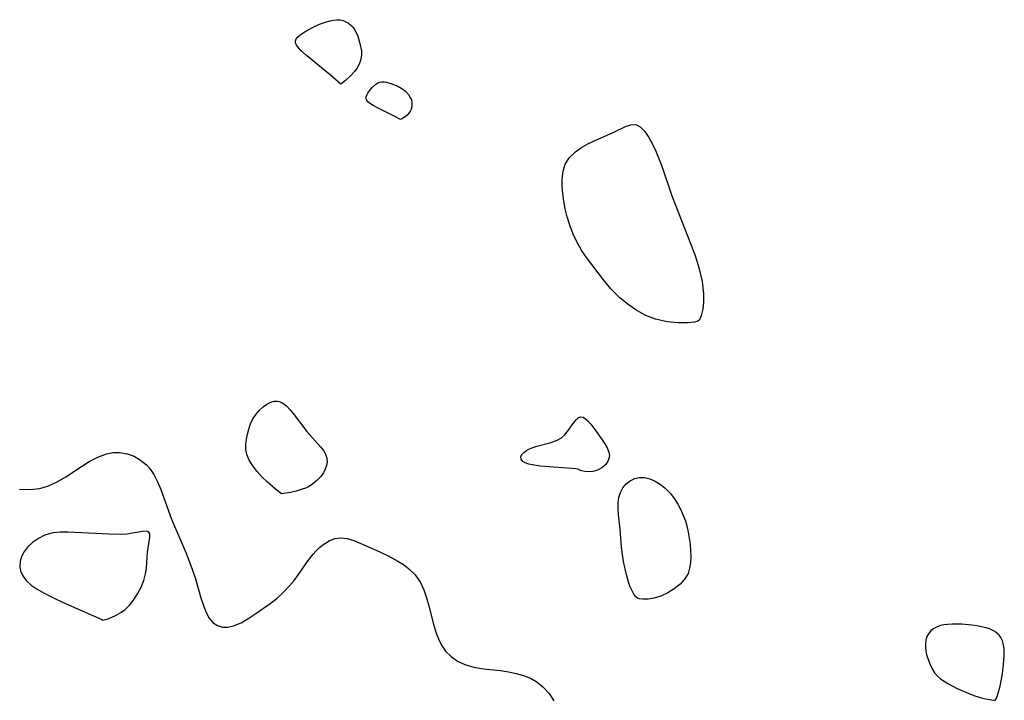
# Model space of a CAD drawing. Header units: metres. Extents: x 1073367 to 1082519, y 1569854 to 1574957.
# Tile 321 of 656: x 1076464 to 1076630, y 1573153 to 1573267. Entities that reach past the tile are written whole.
import ezdxf

# ---------------------------------------------------------------- set-up
doc = ezdxf.new("R2010")
doc.units = ezdxf.units.M
doc.layers.add('CGG_CurvaNivelLidar_v1', color=253, linetype='Continuous', lineweight=30)

msp = doc.modelspace()

# ---------------------------------------------------------------- linework, layer by layer
at = {"layer": 'CGG_CurvaNivelLidar_v1'}
for p, q in [((1076514.8967, 1573266.2518, 68.5), (1076516.0888, 1573266.6925, 68.5)), ((1076516.0888, 1573266.6925, 68.5), (1076516.6747, 1573266.8563, 68.5)), ((1076516.6747, 1573266.8563, 68.5), (1076517.2543, 1573266.9724, 68.5)), ((1076517.2543, 1573266.9724, 68.5), (1076517.8226, 1573267.0264, 68.5)), ((1076517.8226, 1573267.0264, 68.5), (1076518.3733, 1573266.9988, 68.5)), ((1076518.3733, 1573266.9988, 68.5), (1076518.8664, 1573266.8837, 68.5)), ((1076518.8664, 1573266.8837, 68.5), (1076519.3346, 1573266.6908, 68.5)), ((1076519.3346, 1573266.6908, 68.5), (1076519.7732, 1573266.4314, 68.5)), ((1076519.7732, 1573266.4314, 68.5), (1076520.1752, 1573266.1122, 68.5)), ((1076511.6443, 1573264.4886, 68.5), (1076512.6022, 1573265.1148, 68.5)), ((1076512.6022, 1573265.1148, 68.5), (1076513.713, 1573265.7088, 68.5)), ((1076513.713, 1573265.7088, 68.5), (1076514.8967, 1573266.2518, 68.5)), ((1076520.1752, 1573266.1122, 68.5), (1076520.5311, 1573265.736, 68.5)), ((1076520.5311, 1573265.736, 68.5), (1076520.8474, 1573265.281, 68.5)), ((1076520.8474, 1573265.281, 68.5), (1076521.1122, 1573264.7779, 68.5)), ((1076521.1122, 1573264.7779, 68.5), (1076521.3358, 1573264.2399, 68.5)), ((1076510.8448, 1573263.4811, 68.5), (1076510.9859, 1573263.8288, 68.5)), ((1076510.8792, 1573263.0941, 68.5), (1076510.8448, 1573263.4811, 68.5)), ((1076511.0712, 1573262.6927, 68.5), (1076510.8792, 1573263.0941, 68.5)), ((1076510.9859, 1573263.8288, 68.5), (1076511.2647, 1573264.1637, 68.5)), ((1076511.2647, 1573264.1637, 68.5), (1076511.6443, 1573264.4886, 68.5)), ((1076521.3358, 1573264.2399, 68.5), (1076521.6974, 1573263.0514, 68.5)), ((1076511.3801, 1573262.2807, 68.5), (1076511.0712, 1573262.6927, 68.5)), ((1076511.7744, 1573261.8607, 68.5), (1076511.3801, 1573262.2807, 68.5)), ((1076512.7297, 1573261.0032, 68.5), (1076511.7744, 1573261.8607, 68.5)), ((1076521.6974, 1573263.0514, 68.5), (1076521.9327, 1573261.7777, 68.5)), ((1076521.9327, 1573261.7777, 68.5), (1076521.9542, 1573261.1059, 68.5)), ((1076516.7193, 1573257.7278, 68.5), (1076512.7297, 1573261.0032, 68.5)), ((1076521.8498, 1573260.3815, 68.5), (1076521.603, 1573259.6452, 68.5)), ((1076521.9542, 1573261.1059, 68.5), (1076521.8498, 1573260.3815, 68.5)), ((1076520.76, 1573258.3159, 68.5), (1076520.2422, 1573257.7274, 68.5)), ((1076521.2293, 1573258.9603, 68.5), (1076520.76, 1573258.3159, 68.5)), ((1076521.603, 1573259.6452, 68.5), (1076521.2293, 1573258.9603, 68.5)), ((1076518.5, 1573256.1938, 68.5), (1076516.7193, 1573257.7278, 68.5)), ((1076519.242, 1573256.7814, 68.5), (1076518.5, 1573256.1938, 68.5)), ((1076520.2422, 1573257.7274, 68.5), (1076519.242, 1573256.7814, 68.5)), ((1076524.6999, 1573256.3922, 68.5), (1076525.0541, 1573256.5318, 68.5)), ((1076525.0541, 1573256.5318, 68.5), (1076525.4031, 1573256.5864, 68.5)), ((1076525.4031, 1573256.5864, 68.5), (1076525.7682, 1573256.5806, 68.5)), ((1076525.7682, 1573256.5806, 68.5), (1076526.1445, 1573256.5289, 68.5)), ((1076526.1445, 1573256.5289, 68.5), (1076526.9148, 1573256.3277, 68.5)), ((1076523.0258, 1573254.6818, 68.5), (1076523.2382, 1573255.0087, 68.5)), ((1076523.2382, 1573255.0087, 68.5), (1076523.7589, 1573255.6413, 68.5)), ((1076523.7589, 1573255.6413, 68.5), (1076524.3672, 1573256.1851, 68.5)), ((1076524.3672, 1573256.1851, 68.5), (1076524.6999, 1573256.3922, 68.5)), ((1076526.9148, 1573256.3277, 68.5), (1076528.0653, 1573255.8602, 68.5)), ((1076528.0653, 1573255.8602, 68.5), (1076528.7625, 1573255.4643, 68.5)), ((1076528.7625, 1573255.4643, 68.5), (1076529.3675, 1573255.0032, 68.5)), ((1076529.3675, 1573255.0032, 68.5), (1076529.8573, 1573254.4646, 68.5)), ((1076522.7555, 1573253.7474, 68.5), (1076522.7625, 1573254.0436, 68.5)), ((1076522.8558, 1573253.4857, 68.5), (1076522.7555, 1573253.7474, 68.5)), ((1076522.7625, 1573254.0436, 68.5), (1076522.8612, 1573254.3577, 68.5)), ((1076523.044, 1573253.2434, 68.5), (1076522.8558, 1573253.4857, 68.5)), ((1076522.8612, 1573254.3577, 68.5), (1076523.0258, 1573254.6818, 68.5)), ((1076523.2982, 1573253.016, 68.5), (1076523.044, 1573253.2434, 68.5)), ((1076529.8573, 1573254.4646, 68.5), (1076530.2145, 1573253.8589, 68.5)), ((1076530.2145, 1573253.8589, 68.5), (1076530.3442, 1573253.5355, 68.5)), ((1076530.3442, 1573253.5355, 68.5), (1076530.4293, 1573253.118, 68.5)), ((1076523.9399, 1573252.592, 68.5), (1076523.2982, 1573253.016, 68.5)), ((1076524.7365, 1573252.168, 68.5), (1076523.9399, 1573252.592, 68.5)), ((1076527.6936, 1573250.7094, 68.5), (1076524.7365, 1573252.168, 68.5)), ((1076530.1761, 1573251.7303, 68.5), (1076529.9272, 1573251.3172, 68.5)), ((1076530.3444, 1573252.1865, 68.5), (1076530.1761, 1573251.7303, 68.5)), ((1076530.4292, 1573252.6586, 68.5), (1076530.3444, 1573252.1865, 68.5)), ((1076530.4293, 1573253.118, 68.5), (1076530.4292, 1573252.6586, 68.5)), ((1076528.5, 1573250.2731, 68.5), (1076527.6936, 1573250.7094, 68.5)), ((1076528.7549, 1573250.3689, 68.5), (1076528.5, 1573250.2731, 68.5)), ((1076529.0169, 1573250.5161, 68.5), (1076528.7549, 1573250.3689, 68.5)), ((1076529.3227, 1573250.7245, 68.5), (1076529.0169, 1573250.5161, 68.5)), ((1076529.6379, 1573250.992, 68.5), (1076529.3227, 1573250.7245, 68.5)), ((1076529.9272, 1573251.3172, 68.5), (1076529.6379, 1573250.992, 68.5)), ((1076564.2775, 1573248.0476, 68.5), (1076566.3371, 1573249.0705, 68.5)), ((1076566.3371, 1573249.0705, 68.5), (1076567.2293, 1573249.3847, 68.5)), ((1076567.2293, 1573249.3847, 68.5), (1076568.0518, 1573249.4001, 68.5)), ((1076568.0518, 1573249.4001, 68.5), (1076568.8291, 1573249.0024, 68.5)), ((1076568.8291, 1573249.0024, 68.5), (1076569.5594, 1573248.2481, 68.5)), ((1076569.5594, 1573248.2481, 68.5), (1076570.253, 1573247.2234, 68.5)), ((1076560.119, 1573246.2154, 68.5), (1076561.3506, 1573246.8102, 68.5)), ((1076561.3506, 1573246.8102, 68.5), (1076564.2775, 1573248.0476, 68.5)), ((1076570.253, 1573247.2234, 68.5), (1076570.9175, 1573245.996, 68.5)), ((1076557.9462, 1573244.8261, 68.5), (1076558.9423, 1573245.536, 68.5)), ((1076558.9423, 1573245.536, 68.5), (1076560.119, 1573246.2154, 68.5)), ((1076570.9175, 1573245.996, 68.5), (1076571.4121, 1573244.9451, 68.5)), ((1076571.4121, 1573244.9451, 68.5), (1076571.8877, 1573243.8218, 68.5)), ((1076556.2095, 1573242.7587, 68.5), (1076556.9352, 1573243.8637, 68.5)), ((1076556.9352, 1573243.8637, 68.5), (1076557.9462, 1573244.8261, 68.5)), ((1076571.8877, 1573243.8218, 68.5), (1076572.4187, 1573242.4278, 68.5)), ((1076555.7167, 1573240.2757, 68.5), (1076555.851, 1573241.5825, 68.5)), ((1076555.851, 1573241.5825, 68.5), (1076556.2095, 1573242.7587, 68.5)), ((1076572.4187, 1573242.4278, 68.5), (1076574.1442, 1573237.4447, 68.5)), ((1076555.7087, 1573239.0773, 68.5), (1076555.7167, 1573240.2757, 68.5)), ((1076555.7838, 1573237.8181, 68.5), (1076555.7087, 1573239.0773, 68.5)), ((1076555.9457, 1573236.5185, 68.5), (1076555.7838, 1573237.8181, 68.5)), ((1076574.1442, 1573237.4447, 68.5), (1076574.7166, 1573235.8725, 68.5)), ((1076556.1925, 1573235.2264, 68.5), (1076555.9457, 1573236.5185, 68.5)), ((1076556.5193, 1573233.9257, 68.5), (1076556.1925, 1573235.2264, 68.5)), ((1076574.7166, 1573235.8725, 68.5), (1076577.2895, 1573229.4245, 68.5)), ((1076556.9651, 1573232.4951, 68.5), (1076556.5193, 1573233.9257, 68.5)), ((1076557.5334, 1573231.0083, 68.5), (1076556.9651, 1573232.4951, 68.5)), ((1076558.2048, 1573229.5653, 68.5), (1076557.5334, 1573231.0083, 68.5)), ((1076558.9889, 1573228.1885, 68.5), (1076558.2048, 1573229.5653, 68.5)), ((1076577.2895, 1573229.4245, 68.5), (1076578.0433, 1573227.3989, 68.5)), ((1076559.7594, 1573227.0643, 68.5), (1076558.9889, 1573228.1885, 68.5)), ((1076562.6114, 1573223.3203, 68.5), (1076559.7594, 1573227.0643, 68.5)), ((1076578.0433, 1573227.3989, 68.5), (1076578.7214, 1573225.1782, 68.5)), ((1076578.7214, 1573225.1782, 68.5), (1076579.1985, 1573223.005, 68.5)), ((1076563.8804, 1573221.8073, 68.5), (1076562.6114, 1573223.3203, 68.5)), ((1076565.4081, 1573220.2867, 68.5), (1076563.8804, 1573221.8073, 68.5)), ((1076579.1985, 1573223.005, 68.5), (1076579.4365, 1573220.9658, 68.5)), ((1076566.7673, 1573219.163, 68.5), (1076565.4081, 1573220.2867, 68.5)), ((1076579.4365, 1573220.9658, 68.5), (1076579.4522, 1573219.5727, 68.5)), ((1076568.235, 1573218.1608, 68.5), (1076566.7673, 1573219.163, 68.5)), ((1076579.4522, 1573219.5727, 68.5), (1076579.3375, 1573218.377, 68.5)), ((1076569.78, 1573217.3281, 68.5), (1076568.235, 1573218.1608, 68.5)), ((1076571.3685, 1573216.7061, 68.5), (1076569.78, 1573217.3281, 68.5)), ((1076579.0755, 1573217.2794, 68.5), (1076578.7681, 1573216.5903, 68.5)), ((1076579.3375, 1573218.377, 68.5), (1076579.0755, 1573217.2794, 68.5)), ((1076573.3627, 1573216.243, 68.5), (1076571.3685, 1573216.7061, 68.5)), ((1076575.2178, 1573216.0619, 68.5), (1076573.3627, 1573216.243, 68.5)), ((1076576.7854, 1573216.0738, 68.5), (1076575.2178, 1573216.0619, 68.5)), ((1076577.9185, 1573216.1944, 68.5), (1076576.7854, 1573216.0738, 68.5)), ((1076578.3504, 1573216.2914, 68.5), (1076577.9185, 1573216.1944, 68.5)), ((1076578.5, 1573216.3802, 68.5), (1076578.3504, 1573216.2914, 68.5)), ((1076578.7681, 1573216.5903, 68.5), (1076578.5, 1573216.3802, 68.5)), ((1076504.8125, 1573201.4059, 68.5), (1076505.4087, 1573201.9749, 68.5)), ((1076505.4087, 1573201.9749, 68.5), (1076506.0396, 1573202.4382, 68.5)), ((1076506.0396, 1573202.4382, 68.5), (1076506.6983, 1573202.762, 68.5)), ((1076506.6983, 1573202.762, 68.5), (1076507.2677, 1573202.8982, 68.5)), ((1076507.2677, 1573202.8982, 68.5), (1076507.8337, 1573202.9003, 68.5)), ((1076507.8337, 1573202.9003, 68.5), (1076508.1091, 1573202.8475, 68.5)), ((1076508.1091, 1573202.8475, 68.5), (1076508.5529, 1573202.6732, 68.5)), ((1076508.5529, 1573202.6732, 68.5), (1076508.9466, 1573202.43, 68.5)), ((1076508.9466, 1573202.43, 68.5), (1076509.3278, 1573202.1228, 68.5)), ((1076509.3278, 1573202.1228, 68.5), (1076509.9095, 1573201.5353, 68.5)), ((1076503.7711, 1573200.038, 68.5), (1076504.2615, 1573200.7551, 68.5)), ((1076504.2615, 1573200.7551, 68.5), (1076504.8125, 1573201.4059, 68.5)), ((1076509.9095, 1573201.5353, 68.5), (1076510.4747, 1573200.8593, 68.5)), ((1076510.4747, 1573200.8593, 68.5), (1076512.7677, 1573197.8503, 68.5)), ((1076558.4286, 1573200.1658, 68.5), (1076558.7956, 1573200.3184, 68.5)), ((1076558.7956, 1573200.3184, 68.5), (1076559.2017, 1573200.2462, 68.5)), ((1076559.2017, 1573200.2462, 68.5), (1076559.6274, 1573199.9756, 68.5)), ((1076502.9934, 1573198.2369, 68.5), (1076503.1625, 1573198.7579, 68.5)), ((1076503.1625, 1573198.7579, 68.5), (1076503.3634, 1573199.2627, 68.5)), ((1076503.3634, 1573199.2627, 68.5), (1076503.7711, 1573200.038, 68.5)), ((1076556.553, 1573197.7614, 68.5), (1076557.7185, 1573199.3948, 68.5)), ((1076557.7185, 1573199.3948, 68.5), (1076558.073, 1573199.84, 68.5)), ((1076558.073, 1573199.84, 68.5), (1076558.4286, 1573200.1658, 68.5)), ((1076559.6274, 1573199.9756, 68.5), (1076560.0687, 1573199.5585, 68.5)), ((1076560.0687, 1573199.5585, 68.5), (1076560.5224, 1573199.0356, 68.5)), ((1076560.5224, 1573199.0356, 68.5), (1076561.4552, 1573197.7954, 68.5)), ((1076502.6131, 1573196.5317, 68.5), (1076502.7739, 1573197.392, 68.5)), ((1076502.7739, 1573197.392, 68.5), (1076502.9934, 1573198.2369, 68.5)), ((1076512.7677, 1573197.8503, 68.5), (1076515.0685, 1573195.2535, 68.5)), ((1076555.5544, 1573196.7801, 68.5), (1076556.0871, 1573197.2369, 68.5)), ((1076556.0871, 1573197.2369, 68.5), (1076556.553, 1573197.7614, 68.5)), ((1076561.4552, 1573197.7954, 68.5), (1076562.4025, 1573196.438, 68.5)), ((1076502.52, 1573194.8148, 68.5), (1076502.522, 1573195.6685, 68.5)), ((1076502.522, 1573195.6685, 68.5), (1076502.6131, 1573196.5317, 68.5)), ((1076515.0685, 1573195.2535, 68.5), (1076515.5456, 1573194.6277, 68.5)), ((1076550.7687, 1573195.1298, 68.5), (1076551.4501, 1573195.3459, 68.5)), ((1076551.4501, 1573195.3459, 68.5), (1076553.6085, 1573195.9191, 68.5)), ((1076553.6085, 1573195.9191, 68.5), (1076554.3049, 1573196.1474, 68.5)), ((1076554.3049, 1573196.1474, 68.5), (1076554.9602, 1573196.4268, 68.5)), ((1076554.9602, 1573196.4268, 68.5), (1076555.5544, 1573196.7801, 68.5)), ((1076562.4025, 1573196.438, 68.5), (1076562.851, 1573195.7475, 68.5)), ((1076562.851, 1573195.7475, 68.5), (1076563.2434, 1573195.0577, 68.5)), ((1076477.6193, 1573193.5211, 68.5), (1076479.0893, 1573194.068, 68.5)), ((1076479.0893, 1573194.068, 68.5), (1076480.1981, 1573194.2729, 68.5)), ((1076480.1981, 1573194.2729, 68.5), (1076481.3029, 1573194.2917, 68.5)), ((1076481.3029, 1573194.2917, 68.5), (1076482.5382, 1573194.0839, 68.5)), ((1076482.5382, 1573194.0839, 68.5), (1076483.7181, 1573193.6551, 68.5)), ((1076483.7181, 1573193.6551, 68.5), (1076484.8164, 1573193.0262, 68.5)), ((1076502.6808, 1573193.9337, 68.5), (1076502.52, 1573194.8148, 68.5)), ((1076503.0846, 1573192.9915, 68.5), (1076502.6808, 1573193.9337, 68.5)), ((1076515.5456, 1573194.6277, 68.5), (1076515.9199, 1573193.9977, 68.5)), ((1076515.9199, 1573193.9977, 68.5), (1076516.144, 1573193.356, 68.5)), ((1076548.7621, 1573193.5803, 68.5), (1076548.9034, 1573193.9355, 68.5)), ((1076548.8009, 1573193.1693, 68.5), (1076548.7621, 1573193.5803, 68.5)), ((1076548.9034, 1573193.9355, 68.5), (1076549.2466, 1573194.3195, 68.5)), ((1076549.2466, 1573194.3195, 68.5), (1076549.674, 1573194.6236, 68.5)), ((1076549.674, 1573194.6236, 68.5), (1076550.189, 1573194.8943, 68.5)), ((1076550.189, 1573194.8943, 68.5), (1076550.7687, 1573195.1298, 68.5)), ((1076563.2434, 1573195.0577, 68.5), (1076563.5405, 1573194.3713, 68.5)), ((1076563.6346, 1573193.6671, 68.5), (1076563.4444, 1573192.9575, 68.5)), ((1076563.5405, 1573194.3713, 68.5), (1076563.6346, 1573193.6671, 68.5)), ((1076472.235, 1573190.1925, 68.5), (1076474.8757, 1573191.9338, 68.5)), ((1076474.8757, 1573191.9338, 68.5), (1076476.1867, 1573192.7595, 68.5)), ((1076476.1867, 1573192.7595, 68.5), (1076477.6193, 1573193.5211, 68.5)), ((1076484.8164, 1573193.0262, 68.5), (1076485.8026, 1573192.2064, 68.5)), ((1076485.8026, 1573192.2064, 68.5), (1076486.3025, 1573191.6527, 68.5)), ((1076503.6872, 1573192.0292, 68.5), (1076503.0846, 1573192.9915, 68.5)), ((1076504.4285, 1573191.08, 68.5), (1076503.6872, 1573192.0292, 68.5)), ((1076516.0776, 1573192.1224, 68.5), (1076515.8652, 1573191.4987, 68.5)), ((1076516.1815, 1573192.7441, 68.5), (1076516.0776, 1573192.1224, 68.5)), ((1076516.144, 1573193.356, 68.5), (1076516.1815, 1573192.7441, 68.5)), ((1076549.0931, 1573192.7914, 68.5), (1076548.8009, 1573193.1693, 68.5)), ((1076549.4977, 1573192.5391, 68.5), (1076549.0931, 1573192.7914, 68.5)), ((1076550.0999, 1573192.3285, 68.5), (1076549.4977, 1573192.5391, 68.5)), ((1076550.9747, 1573192.1432, 68.5), (1076550.0999, 1573192.3285, 68.5)), ((1076552.0067, 1573192.0011, 68.5), (1076550.9747, 1573192.1432, 68.5)), ((1076554.2869, 1573191.8082, 68.5), (1076552.0067, 1573192.0011, 68.5)), ((1076563.0073, 1573192.2972, 68.5), (1076562.3852, 1573191.7359, 68.5)), ((1076563.4444, 1573192.9575, 68.5), (1076563.0073, 1573192.2972, 68.5)), ((1076486.3025, 1573191.6527, 68.5), (1076487.0391, 1573190.5783, 68.5)), ((1076487.0391, 1573190.5783, 68.5), (1076487.6634, 1573189.3712, 68.5)), ((1076505.2492, 1573190.1764, 68.5), (1076504.4285, 1573191.08, 68.5)), ((1076515.5441, 1573190.8684, 68.5), (1076515.0694, 1573190.2182, 68.5)), ((1076515.8652, 1573191.4987, 68.5), (1076515.5441, 1573190.8684, 68.5)), ((1076557.3347, 1573191.6219, 68.5), (1076554.2869, 1573191.8082, 68.5)), ((1076558.0131, 1573191.5622, 68.5), (1076557.3347, 1573191.6219, 68.5)), ((1076558.4057, 1573191.5051, 68.5), (1076558.0131, 1573191.5622, 68.5)), ((1076558.5, 1573191.4541, 68.5), (1076558.4057, 1573191.5051, 68.5)), ((1076558.6229, 1573191.3375, 68.5), (1076558.5, 1573191.4541, 68.5)), ((1076558.9752, 1573191.2057, 68.5), (1076558.6229, 1573191.3375, 68.5)), ((1076559.4986, 1573191.0914, 68.5), (1076558.9752, 1573191.2057, 68.5)), ((1076560.1365, 1573191.0364, 68.5), (1076559.4986, 1573191.0914, 68.5)), ((1076560.8327, 1573191.0856, 68.5), (1076560.1365, 1573191.0364, 68.5)), ((1076561.6397, 1573191.3197, 68.5), (1076560.8327, 1573191.0856, 68.5)), ((1076562.3852, 1573191.7359, 68.5), (1076561.6397, 1573191.3197, 68.5)), ((1076467.8682, 1573188.2415, 68.5), (1076469.3689, 1573188.6996, 68.5)), ((1076469.3689, 1573188.6996, 68.5), (1076470.822, 1573189.3736, 68.5)), ((1076470.822, 1573189.3736, 68.5), (1076472.235, 1573190.1925, 68.5)), ((1076487.6634, 1573189.3712, 68.5), (1076488.2136, 1573188.0672, 68.5)), ((1076506.0908, 1573189.3504, 68.5), (1076505.2492, 1573190.1764, 68.5)), ((1076507.5141, 1573188.1177, 68.5), (1076506.0908, 1573189.3504, 68.5)), ((1076513.8024, 1573189.023, 68.5), (1076513.0493, 1573188.5541, 68.5)), ((1076514.4708, 1573189.5833, 68.5), (1076513.8024, 1573189.023, 68.5)), ((1076515.0694, 1573190.2182, 68.5), (1076514.4708, 1573189.5833, 68.5)), ((1076565.9027, 1573188.3543, 68.5), (1076566.4676, 1573189.0074, 68.5)), ((1076566.4676, 1573189.0074, 68.5), (1076567.1362, 1573189.5374, 68.5)), ((1076567.1362, 1573189.5374, 68.5), (1076567.8817, 1573189.9193, 68.5)), ((1076567.8817, 1573189.9193, 68.5), (1076568.6846, 1573190.1147, 68.5)), ((1076568.6846, 1573190.1147, 68.5), (1076569.5426, 1573190.0889, 68.5)), ((1076569.5426, 1573190.0889, 68.5), (1076570.4208, 1573189.8711, 68.5)), ((1076570.4208, 1573189.8711, 68.5), (1076571.2968, 1573189.5001, 68.5)), ((1076571.2968, 1573189.5001, 68.5), (1076572.1484, 1573188.9999, 68.5)), ((1076572.1484, 1573188.9999, 68.5), (1076572.9516, 1573188.3813, 68.5)), ((1076464.4559, 1573188.1371, 68.5), (1076466.1831, 1573188.0522, 68.5)), ((1076466.1831, 1573188.0522, 68.5), (1076467.8682, 1573188.2415, 68.5)), ((1076488.2136, 1573188.0672, 68.5), (1076490.0443, 1573183.0816, 68.5)), ((1076508.5, 1573187.3544, 68.5), (1076507.5141, 1573188.1177, 68.5)), ((1076510.0029, 1573187.5954, 68.5), (1076508.5, 1573187.3544, 68.5)), ((1076510.9534, 1573187.8117, 68.5), (1076510.0029, 1573187.5954, 68.5)), ((1076511.9735, 1573188.111, 68.5), (1076510.9534, 1573187.8117, 68.5)), ((1076512.5216, 1573188.3129, 68.5), (1076511.9735, 1573188.111, 68.5)), ((1076513.0493, 1573188.5541, 68.5), (1076512.5216, 1573188.3129, 68.5)), ((1076565.2285, 1573186.7547, 68.5), (1076565.4777, 1573187.5914, 68.5)), ((1076565.4777, 1573187.5914, 68.5), (1076565.9027, 1573188.3543, 68.5)), ((1076572.9516, 1573188.3813, 68.5), (1076573.8822, 1573187.4161, 68.5)), ((1076573.8822, 1573187.4161, 68.5), (1076574.5351, 1573186.5542, 68.5)), ((1076565.0982, 1573184.8833, 68.5), (1076565.1133, 1573185.8448, 68.5)), ((1076565.1133, 1573185.8448, 68.5), (1076565.2285, 1573186.7547, 68.5)), ((1076574.5351, 1573186.5542, 68.5), (1076575.1255, 1573185.6252, 68.5)), ((1076575.1255, 1573185.6252, 68.5), (1076575.6517, 1573184.6439, 68.5)), ((1076565.1559, 1573183.8864, 68.5), (1076565.0982, 1573184.8833, 68.5)), ((1076565.4273, 1573181.4117, 68.5), (1076565.1559, 1573183.8864, 68.5)), ((1076575.6517, 1573184.6439, 68.5), (1076576.1054, 1573183.6191, 68.5)), ((1076490.0443, 1573183.0816, 68.5), (1076492.4105, 1573177.4931, 68.5)), ((1076576.1054, 1573183.6191, 68.5), (1076576.4005, 1573182.797, 68.5)), ((1076576.4005, 1573182.797, 68.5), (1076576.6472, 1573181.957, 68.5)), ((1076468.7322, 1573180.3883, 68.5), (1076467.6403, 1573179.8646, 68.5)), ((1076469.4363, 1573180.6156, 68.5), (1076468.7322, 1573180.3883, 68.5)), ((1076470.1695, 1573180.7744, 68.5), (1076469.4363, 1573180.6156, 68.5)), ((1076471.3683, 1573180.8936, 68.5), (1076470.1695, 1573180.7744, 68.5)), ((1076472.6072, 1573180.8988, 68.5), (1076471.3683, 1573180.8936, 68.5)), ((1076479.5149, 1573180.5757, 68.5), (1076472.6072, 1573180.8988, 68.5)), ((1076481.5467, 1573180.5408, 68.5), (1076479.5149, 1573180.5757, 68.5)), ((1076482.4911, 1573180.5928, 68.5), (1076481.5467, 1573180.5408, 68.5)), ((1076483.4815, 1573180.7285, 68.5), (1076482.4911, 1573180.5928, 68.5)), ((1076485.1376, 1573181.0442, 68.5), (1076483.4815, 1573180.7285, 68.5)), ((1076485.7505, 1573181.0946, 68.5), (1076485.1376, 1573181.0442, 68.5)), ((1076486.1661, 1573180.9754, 68.5), (1076485.7505, 1573181.0946, 68.5)), ((1076486.3529, 1573180.6187, 68.5), (1076486.1661, 1573180.9754, 68.5)), ((1076486.3591, 1573180.056, 68.5), (1076486.3529, 1573180.6187, 68.5)), ((1076565.6854, 1573178.3649, 68.5), (1076565.4273, 1573181.4117, 68.5)), ((1076576.6472, 1573181.957, 68.5), (1076576.8828, 1573180.9363, 68.5)), ((1076576.8828, 1573180.9363, 68.5), (1076577.0623, 1573179.9053, 68.5)), ((1076466.6627, 1573179.19, 68.5), (1076465.8246, 1573178.3942, 68.5)), ((1076467.6403, 1573179.8646, 68.5), (1076466.6627, 1573179.19, 68.5)), ((1076485.9685, 1573177.5479, 68.5), (1076486.3591, 1573180.056, 68.5)), ((1076514.9159, 1573178.3422, 68.5), (1076515.6078, 1573178.8863, 68.5)), ((1076515.6078, 1573178.8863, 68.5), (1076516.527, 1573179.4442, 68.5)), ((1076516.527, 1573179.4442, 68.5), (1076517.4742, 1573179.823, 68.5)), ((1076517.4742, 1573179.823, 68.5), (1076518.4368, 1573179.9838, 68.5)), ((1076518.4368, 1573179.9838, 68.5), (1076519.5502, 1573179.8698, 68.5)), ((1076519.5502, 1573179.8698, 68.5), (1076520.6823, 1573179.514, 68.5)), ((1076520.6823, 1573179.514, 68.5), (1076521.8485, 1573179.0119, 68.5)), ((1076521.8485, 1573179.0119, 68.5), (1076525.0223, 1573177.5795, 68.5)), ((1076577.0623, 1573179.9053, 68.5), (1076577.1913, 1573178.8717, 68.5)), ((1076577.1913, 1573178.8717, 68.5), (1076577.2701, 1573177.8429, 68.5)), ((1076465.1666, 1573177.4968, 68.5), (1076464.8105, 1573176.7395, 68.5)), ((1076465.8246, 1573178.3942, 68.5), (1076465.1666, 1573177.4968, 68.5)), ((1076485.8007, 1573174.867, 68.5), (1076485.9685, 1573177.5479, 68.5)), ((1076492.4105, 1573177.4931, 68.5), (1076493.0045, 1573176.0198, 68.5)), ((1076513.0194, 1573176.1603, 68.5), (1076513.8467, 1573177.2381, 68.5)), ((1076513.8467, 1573177.2381, 68.5), (1076514.2622, 1573177.7111, 68.5)), ((1076514.2622, 1573177.7111, 68.5), (1076514.9159, 1573178.3422, 68.5)), ((1076525.0223, 1573177.5795, 68.5), (1076526.5501, 1573176.8545, 68.5)), ((1076565.8261, 1573177.1833, 68.5), (1076565.6854, 1573178.3649, 68.5)), ((1076566.015, 1573175.9658, 68.5), (1076565.8261, 1573177.1833, 68.5)), ((1076577.2701, 1573177.8429, 68.5), (1076577.2938, 1573176.8271, 68.5)), ((1076464.5998, 1573175.9528, 68.5), (1076464.5433, 1573175.161, 68.5)), ((1076464.8105, 1573176.7395, 68.5), (1076464.5998, 1573175.9528, 68.5)), ((1076493.0045, 1573176.0198, 68.5), (1076493.5533, 1573174.5502, 68.5)), ((1076511.3649, 1573173.7955, 68.5), (1076513.0194, 1573176.1603, 68.5)), ((1076526.5501, 1573176.8545, 68.5), (1076528.0388, 1573176.06, 68.5)), ((1076528.0388, 1573176.06, 68.5), (1076528.9904, 1573175.4766, 68.5)), ((1076528.9904, 1573175.4766, 68.5), (1076529.8767, 1573174.822, 68.5)), ((1076566.2575, 1573174.7497, 68.5), (1076566.015, 1573175.9658, 68.5)), ((1076577.2509, 1573175.8338, 68.5), (1076577.1222, 1573174.875, 68.5)), ((1076577.2938, 1573176.8271, 68.5), (1076577.2509, 1573175.8338, 68.5)), ((1076464.5433, 1573175.161, 68.5), (1076464.6594, 1573174.3887, 68.5)), ((1076464.6594, 1573174.3887, 68.5), (1076465.024, 1573173.5529, 68.5)), ((1076485.3573, 1573172.7804, 68.5), (1076485.6662, 1573173.8902, 68.5)), ((1076485.6662, 1573173.8902, 68.5), (1076485.8007, 1573174.867, 68.5)), ((1076493.5533, 1573174.5502, 68.5), (1076494.0424, 1573173.0916, 68.5)), ((1076510.6171, 1573172.7945, 68.5), (1076511.3649, 1573173.7955, 68.5)), ((1076529.8767, 1573174.822, 68.5), (1076530.98, 1573173.7237, 68.5)), ((1076530.98, 1573173.7237, 68.5), (1076531.8748, 1573172.4355, 68.5)), ((1076566.5435, 1573173.5828, 68.5), (1076566.2575, 1573174.7497, 68.5)), ((1076576.8627, 1573173.9838, 68.5), (1076576.3082, 1573173.0458, 68.5)), ((1076577.1222, 1573174.875, 68.5), (1076576.8627, 1573173.9838, 68.5)), ((1076465.024, 1573173.5529, 68.5), (1076465.601, 1573172.7785, 68.5)), ((1076465.601, 1573172.7785, 68.5), (1076466.4401, 1573172.0261, 68.5)), ((1076484.8962, 1573171.6429, 68.5), (1076485.3573, 1573172.7804, 68.5)), ((1076494.0424, 1573173.0916, 68.5), (1076494.97, 1573169.8899, 68.5)), ((1076509.8146, 1573171.823, 68.5), (1076510.6171, 1573172.7945, 68.5)), ((1076531.8748, 1573172.4355, 68.5), (1076532.4559, 1573171.2089, 68.5)), ((1076566.8606, 1573172.5069, 68.5), (1076566.5435, 1573173.5828, 68.5)), ((1076567.1418, 1573171.7077, 68.5), (1076566.8606, 1573172.5069, 68.5)), ((1076575.5068, 1573172.1611, 68.5), (1076574.5256, 1573171.3645, 68.5)), ((1076576.3082, 1573173.0458, 68.5), (1076575.5068, 1573172.1611, 68.5)), ((1076466.4401, 1573172.0261, 68.5), (1076467.4372, 1573171.3545, 68.5)), ((1076467.4372, 1573171.3545, 68.5), (1076468.6113, 1573170.6835, 68.5)), ((1076468.6113, 1573170.6835, 68.5), (1076470.1742, 1573169.8786, 68.5)), ((1076483.6426, 1573169.4892, 68.5), (1076484.3146, 1573170.5293, 68.5)), ((1076484.3146, 1573170.5293, 68.5), (1076484.8962, 1573171.6429, 68.5)), ((1076507.7208, 1573169.7727, 68.5), (1076508.8043, 1573170.7578, 68.5)), ((1076508.8043, 1573170.7578, 68.5), (1076509.8146, 1573171.823, 68.5)), ((1076532.4559, 1573171.2089, 68.5), (1076532.9098, 1573169.8948, 68.5)), ((1076567.4356, 1573171.023, 68.5), (1076567.1418, 1573171.7077, 68.5)), ((1076567.7371, 1573170.4738, 68.5), (1076567.4356, 1573171.023, 68.5)), ((1076568.069, 1573170.033, 68.5), (1076567.7371, 1573170.4738, 68.5)), ((1076573.4313, 1573170.6902, 68.5), (1076572.2898, 1573170.1699, 68.5)), ((1076574.5256, 1573171.3645, 68.5), (1076573.4313, 1573170.6902, 68.5)), ((1076470.1742, 1573169.8786, 68.5), (1076471.8172, 1573169.0928, 68.5)), ((1076471.8172, 1573169.0928, 68.5), (1076474.9935, 1573167.6716, 68.5)), ((1076482.9702, 1573168.6467, 68.5), (1076483.6426, 1573169.4892, 68.5)), ((1076494.97, 1573169.8899, 68.5), (1076495.3894, 1573168.5933, 68.5)), ((1076504.3886, 1573167.3432, 68.5), (1076506.6263, 1573168.9061, 68.5)), ((1076506.6263, 1573168.9061, 68.5), (1076507.7208, 1573169.7727, 68.5)), ((1076532.9098, 1573169.8948, 68.5), (1076533.2837, 1573168.5261, 68.5)), ((1076568.3397, 1573169.795, 68.5), (1076568.069, 1573170.033, 68.5)), ((1076568.5, 1573169.7726, 68.5), (1076568.3397, 1573169.795, 68.5)), ((1076568.6963, 1573169.6907, 68.5), (1076568.5, 1573169.7726, 68.5)), ((1076569.2717, 1573169.6391, 68.5), (1076568.6963, 1573169.6907, 68.5)), ((1076570.1272, 1573169.6662, 68.5), (1076569.2717, 1573169.6391, 68.5)), ((1076571.1678, 1573169.8285, 68.5), (1076570.1272, 1573169.6662, 68.5)), ((1076572.2898, 1573170.1699, 68.5), (1076571.1678, 1573169.8285, 68.5)), ((1076474.9935, 1573167.6716, 68.5), (1076478.3217, 1573166.2409, 68.5)), ((1076480.717, 1573166.971, 68.5), (1076481.4798, 1573167.3995, 68.5)), ((1076481.4798, 1573167.3995, 68.5), (1076482.2337, 1573167.9369, 68.5)), ((1076482.2337, 1573167.9369, 68.5), (1076482.9702, 1573168.6467, 68.5)), ((1076495.3894, 1573168.5933, 68.5), (1076495.855, 1573167.4211, 68.5)), ((1076495.855, 1573167.4211, 68.5), (1076496.3694, 1573166.4561, 68.5)), ((1076503.0404, 1573166.4589, 68.5), (1076504.3886, 1573167.3432, 68.5)), ((1076533.2837, 1573168.5261, 68.5), (1076534.0351, 1573165.4651, 68.5)), ((1076478.3217, 1573166.2409, 68.5), (1076478.5, 1573166.1337, 68.5)), ((1076478.5, 1573166.1337, 68.5), (1076478.7039, 1573166.1552, 68.5)), ((1076478.7039, 1573166.1552, 68.5), (1076479.1907, 1573166.308, 68.5)), ((1076479.1907, 1573166.308, 68.5), (1076479.8871, 1573166.5819, 68.5)), ((1076479.8871, 1573166.5819, 68.5), (1076480.717, 1573166.971, 68.5)), ((1076496.3694, 1573166.4561, 68.5), (1076496.9997, 1573165.6974, 68.5)), ((1076496.9997, 1573165.6974, 68.5), (1076497.7347, 1573165.2156, 68.5)), ((1076500.4566, 1573165.1546, 68.5), (1076501.7315, 1573165.6986, 68.5)), ((1076501.7315, 1573165.6986, 68.5), (1076503.0404, 1573166.4589, 68.5)), ((1076534.0351, 1573165.4651, 68.5), (1076534.4376, 1573164.1218, 68.5)), ((1076621.2384, 1573165.4712, 69), (1076620.4408, 1573165.4209, 69)), ((1076622.8906, 1573165.4439, 69), (1076621.2384, 1573165.4712, 69)), ((1076624.5608, 1573165.2942, 69), (1076622.8906, 1573165.4439, 69)), ((1076497.7347, 1573165.2156, 68.5), (1076498.5831, 1573164.9646, 68.5)), ((1076498.5831, 1573164.9646, 68.5), (1076499.0035, 1573164.9275, 68.5)), ((1076499.0035, 1573164.9275, 68.5), (1076499.4729, 1573164.9448, 68.5)), ((1076499.4729, 1573164.9448, 68.5), (1076500.4566, 1573165.1546, 68.5)), ((1076534.4376, 1573164.1218, 68.5), (1076534.8831, 1573162.9691, 68.5)), ((1076617.2485, 1573163.8445, 69), (1076616.9492, 1573163.2641, 69)), ((1076617.6717, 1573164.3468, 69), (1076617.2485, 1573163.8445, 69)), ((1076618.1589, 1573164.7299, 69), (1076617.6717, 1573164.3468, 69)), ((1076618.7227, 1573165.0274, 69), (1076618.1589, 1573164.7299, 69)), ((1076619.2612, 1573165.2121, 69), (1076618.7227, 1573165.0274, 69)), ((1076619.8369, 1573165.3396, 69), (1076619.2612, 1573165.2121, 69)), ((1076620.4408, 1573165.4209, 69), (1076619.8369, 1573165.3396, 69)), ((1076625.3827, 1573165.1777, 69), (1076624.5608, 1573165.2942, 69)), ((1076626.1839, 1573165.0286, 69), (1076625.3827, 1573165.1777, 69)), ((1076626.9529, 1573164.8382, 69), (1076626.1839, 1573165.0286, 69)), ((1076627.5353, 1573164.6468, 69), (1076626.9529, 1573164.8382, 69)), ((1076628.0776, 1573164.4098, 69), (1076627.5353, 1573164.6468, 69)), ((1076628.4378, 1573164.2032, 69), (1076628.0776, 1573164.4098, 69)), ((1076628.7659, 1573163.9639, 69), (1076628.4378, 1573164.2032, 69)), ((1076629.1227, 1573163.6167, 69), (1076628.7659, 1573163.9639, 69)), ((1076534.8831, 1573162.9691, 68.5), (1076535.4287, 1573161.8974, 68.5)), ((1076616.8093, 1573162.7545, 69), (1076616.7478, 1573162.2135, 69)), ((1076616.7478, 1573162.2135, 69), (1076616.7531, 1573161.6507, 69)), ((1076616.9492, 1573163.2641, 69), (1076616.8093, 1573162.7545, 69)), ((1076629.4153, 1573163.2188, 69), (1076629.1227, 1573163.6167, 69)), ((1076629.6984, 1573162.6231, 69), (1076629.4153, 1573163.2188, 69)), ((1076629.8828, 1573161.9635, 69), (1076629.6984, 1573162.6231, 69)), ((1076535.4287, 1573161.8974, 68.5), (1076536.0962, 1573160.9341, 68.5)), ((1076536.0962, 1573160.9341, 68.5), (1076537.0224, 1573160.0014, 68.5)), ((1076616.7531, 1573161.6507, 69), (1076616.8448, 1573160.9021, 69)), ((1076616.8448, 1573160.9021, 69), (1076617.0147, 1573160.1446, 69)), ((1076629.9911, 1573161.2139, 69), (1076629.8828, 1573161.9635, 69)), ((1076630.0139, 1573160.3211, 69), (1076629.9911, 1573161.2139, 69)), ((1076537.0224, 1573160.0014, 68.5), (1076538.1027, 1573159.2458, 68.5)), ((1076538.1027, 1573159.2458, 68.5), (1076539.3072, 1573158.6718, 68.5)), ((1076617.0147, 1573160.1446, 69), (1076617.2494, 1573159.3913, 69)), ((1076617.2494, 1573159.3913, 69), (1076617.542, 1573158.6554, 69)), ((1076629.8497, 1573158.2212, 69), (1076629.9618, 1573159.3068, 69)), ((1076629.9618, 1573159.3068, 69), (1076630.0139, 1573160.3211, 69)), ((1076539.3072, 1573158.6718, 68.5), (1076540.835, 1573158.2297, 68.5)), ((1076540.835, 1573158.2297, 68.5), (1076542.4496, 1573157.9638, 68.5)), ((1076542.4496, 1573157.9638, 68.5), (1076545.3108, 1573157.6493, 68.5)), ((1076545.3108, 1573157.6493, 68.5), (1076546.6595, 1573157.4528, 68.5)), ((1076546.6595, 1573157.4528, 68.5), (1076547.9822, 1573157.1822, 68.5)), ((1076547.9822, 1573157.1822, 68.5), (1076549.1987, 1573156.8276, 68.5)), ((1076617.542, 1573158.6554, 69), (1076617.8921, 1573157.952, 69)), ((1076617.8921, 1573157.952, 69), (1076618.3057, 1573157.299, 69)), ((1076618.3057, 1573157.299, 69), (1076618.7955, 1573156.7191, 69)), ((1076629.6917, 1573157.1141, 69), (1076629.8497, 1573158.2212, 69)), ((1076549.1987, 1573156.8276, 68.5), (1076550.35, 1573156.3584, 68.5)), ((1076550.35, 1573156.3584, 68.5), (1076551.4125, 1573155.7529, 68.5)), ((1076551.4125, 1573155.7529, 68.5), (1076552.5201, 1573154.849, 68.5)), ((1076618.7955, 1573156.7191, 69), (1076619.3097, 1573156.2752, 69)), ((1076619.3097, 1573156.2752, 69), (1076619.8796, 1573155.8826, 69)), ((1076619.8796, 1573155.8826, 69), (1076620.5063, 1573155.5056, 69)), ((1076620.5063, 1573155.5056, 69), (1076622.1051, 1573154.6607, 69)), ((1076629.2904, 1573155.03, 69), (1076629.6917, 1573157.1141, 69)), ((1076552.5201, 1573154.849, 68.5), (1076553.4824, 1573153.7707, 68.5)), ((1076622.1051, 1573154.6607, 69), (1076623.9569, 1573153.8286, 69)), ((1076628.8597, 1573153.4382, 69), (1076629.2904, 1573155.03, 69)), ((1076553.4824, 1573153.7707, 68.5), (1076554.3065, 1573152.5598, 68.5)), ((1076623.9569, 1573153.8286, 69), (1076624.9003, 1573153.4719, 69)), ((1076624.9003, 1573153.4719, 69), (1076625.7682, 1573153.191, 69)), ((1076625.7682, 1573153.191, 69), (1076626.5743, 1573152.9705, 69)), ((1076626.5743, 1573152.9705, 69), (1076627.8628, 1573152.7139, 69)), ((1076627.8628, 1573152.7139, 69), (1076628.2752, 1573152.6766, 69)), ((1076628.2752, 1573152.6766, 69), (1076628.451, 1573152.6838, 69)), ((1076628.451, 1573152.6838, 69), (1076628.5, 1573152.7139, 69)), ((1076628.5, 1573152.7139, 69), (1076628.5512, 1573152.7335, 69)), ((1076628.5512, 1573152.7335, 69), (1076628.6532, 1573152.9074, 69)), ((1076628.6532, 1573152.9074, 69), (1076628.8597, 1573153.4382, 69))]:
    msp.add_line(p, q, dxfattribs=at)

doc.saveas('drawing.dxf')
